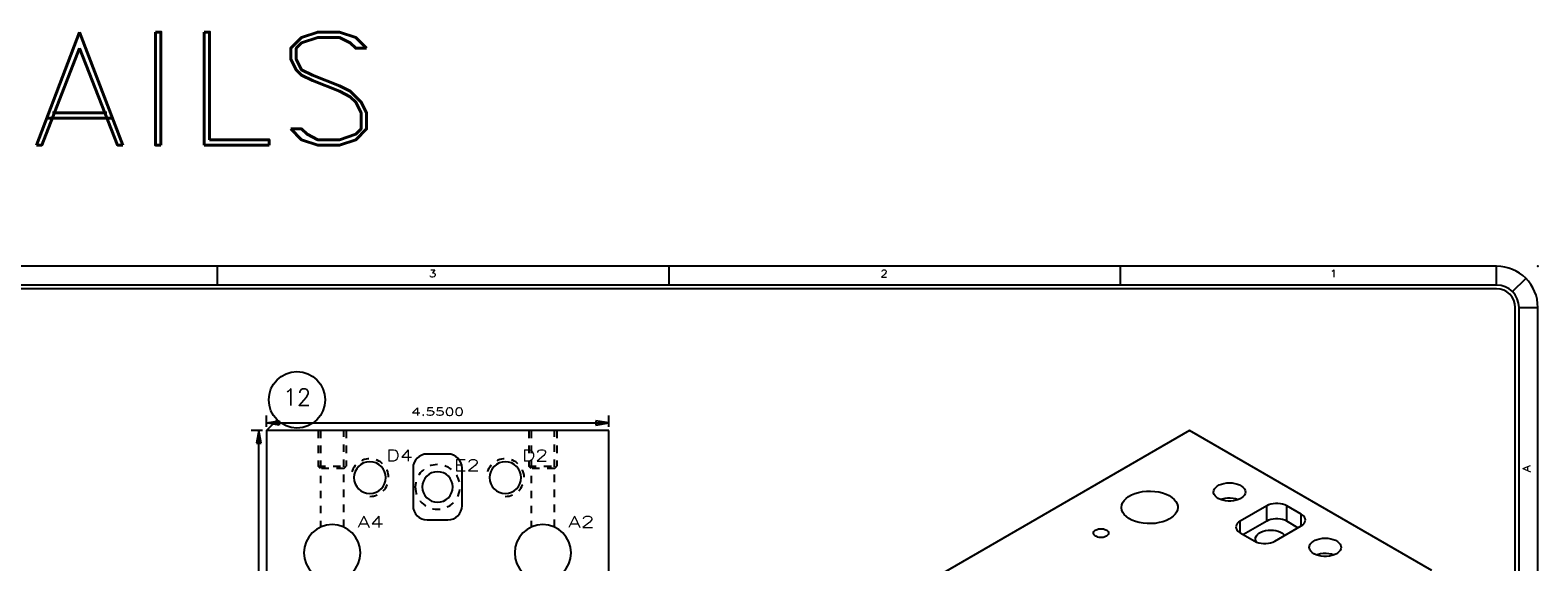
# Model space of a CAD drawing. Header units: inches. Extents: x 3 to 351, y 4 to 271.
# Tile 409 of 530: x 227 to 247, y 136 to 143. Entities that reach past the tile are written whole.
import ezdxf
from ezdxf.enums import TextEntityAlignment as Align

# ---------------------------------------------------------------- set-up
doc = ezdxf.new("R2010")
doc.units = ezdxf.units.IN
doc.header["$LTSCALE"] = 0.5
doc.header["$MEASUREMENT"] = 0
doc.linetypes.add('HIDDEN', pattern=[0.225, 0.15, -0.075])
for name, color, linetype in [('MFB', 7, 'Continuous'), ('PLOTVIEW1', 7, 'Continuous'), ('STR_1', 7, 'Continuous')]:
    doc.layers.add(name, color=color, linetype=linetype)
doc.styles.add('VERO0-Simplex', font='simplex_.ttf')
doc.styles.add('VERO5-RomanD', font='romand__.ttf')

# ---------------------------------------------------------------- blocks, each defined once
blk = doc.blocks.new('ArrowheadClosed')
at = {"color": 0}
for p, q in [((0, 0), (-1, 0.18)), ((-1, 0.18), (-1, -0.18)), ((-1, -0.18), (0, 0))]:
    blk.add_line(p, q, dxfattribs=at)

msp = doc.modelspace()

# ---------------------------------------------------------------- linework, layer by layer
at = {"layer": 'MFB', "color": 56, "linetype": 'Continuous'}
msp.add_line((230.406, 137.565), (230.548, 137.707), dxfattribs=at)
msp.add_circle((230.813, 137.972), 0.375, dxfattribs=at)
at = {"layer": 'PLOTVIEW1', "color": 97, "linetype": 'Continuous'}
for p, q in [((246.752, 139.748), (200.752, 139.748)), ((229.752, 139.748), (229.752, 139.498)), ((235.752, 139.748), (235.752, 139.498)), ((241.752, 139.748), (241.752, 139.498)), ((246.752, 139.498), (246.752, 139.748)), ((246.752, 139.498), (200.752, 139.498)), ((246.752, 139.448), (200.752, 139.448)), ((246.964, 139.41), (247.141, 139.586)), ((247.002, 105.198), (247.002, 139.198)), ((247.052, 105.198), (247.052, 139.198)), ((247.052, 139.198), (247.302, 139.198)), ((247.302, 105.198), (247.302, 139.198))]:
    msp.add_line(p, q, dxfattribs=at)
for radius in [0.55, 0.3, 0.25]:
    msp.add_arc((246.752, 139.198), radius, 0, 90, dxfattribs=at)
at = {"layer": 'PLOTVIEW1', "color": 56, "linetype": 'Continuous'}
msp.add_point((247.302, 139.748), dxfattribs=at)
at = {"layer": 'STR_1', "color": 56, "linetype": 'Continuous'}
for p, q in [((230.406, 137.615), (230.406, 137.765)), ((230.406, 137.665), (234.956, 137.665)), ((234.956, 137.615), (234.956, 137.765)), ((230.356, 137.565), (230.206, 137.565)), ((230.306, 128.065), (230.306, 137.565))]:
    msp.add_line(p, q, dxfattribs=at)
at = {"layer": 'STR_1', "color": 190, "linetype": 'Continuous'}
for p, q in [((230.406, 137.565), (230.406, 128.065)), ((234.956, 137.565), (230.406, 137.565)), ((234.956, 128.065), (234.956, 137.565)), ((242.673, 137.565), (235.956, 133.686)), ((245.891, 135.707), (242.673, 137.565)), ((232.818, 137.252), (232.543, 137.252)), ((232.356, 137.065), (232.356, 136.565)), ((233.006, 136.565), (233.006, 137.065)), ((243.042, 136.827), (243.068, 136.842)), ((243.068, 136.842), (243.098, 136.854)), ((243.098, 136.854), (243.131, 136.863)), ((243.131, 136.863), (243.167, 136.868)), ((243.167, 136.868), (243.204, 136.87)), ((243.204, 136.87), (243.24, 136.868)), ((243.24, 136.868), (243.276, 136.863)), ((243.276, 136.863), (243.309, 136.854)), ((243.309, 136.854), (243.339, 136.842)), ((243.339, 136.842), (243.365, 136.827)), ((241.784, 136.606), (241.803, 136.636)), ((241.803, 136.636), (241.83, 136.664)), ((241.83, 136.664), (241.864, 136.689)), ((241.864, 136.689), (241.903, 136.711)), ((241.903, 136.711), (241.948, 136.729)), ((241.948, 136.729), (241.996, 136.743)), ((241.996, 136.743), (242.048, 136.754)), ((242.048, 136.754), (242.102, 136.759)), ((242.102, 136.759), (242.156, 136.76)), ((242.156, 136.76), (242.211, 136.757)), ((242.211, 136.757), (242.264, 136.749)), ((242.264, 136.749), (242.314, 136.737)), ((242.314, 136.737), (242.361, 136.72)), ((242.361, 136.72), (242.403, 136.7)), ((242.403, 136.7), (242.44, 136.677)), ((242.44, 136.677), (242.47, 136.65)), ((242.47, 136.65), (242.493, 136.622)), ((242.993, 136.748), (242.996, 136.769)), ((242.993, 136.738), (242.993, 136.748)), ((243, 136.717), (242.993, 136.738)), ((242.996, 136.769), (243.005, 136.79)), ((243.012, 136.697), (243, 136.717)), ((243.005, 136.79), (243.021, 136.809)), ((243.031, 136.678), (243.012, 136.697)), ((243.021, 136.809), (243.042, 136.827)), ((243.054, 136.662), (243.031, 136.678)), ((243.083, 136.648), (243.054, 136.662)), ((243.114, 136.638), (243.083, 136.648)), ((243.149, 136.631), (243.114, 136.638)), ((243.293, 136.638), (243.258, 136.631)), ((243.325, 136.648), (243.293, 136.638)), ((243.353, 136.662), (243.325, 136.648)), ((243.365, 136.67), (243.353, 136.662)), ((243.365, 136.827), (243.386, 136.809)), ((243.386, 136.687), (243.365, 136.67)), ((243.386, 136.809), (243.402, 136.79)), ((243.402, 136.707), (243.386, 136.687)), ((243.402, 136.79), (243.411, 136.769)), ((243.411, 136.727), (243.402, 136.707)), ((243.411, 136.769), (243.415, 136.748)), ((243.415, 136.748), (243.411, 136.727)), ((241.768, 136.544), (241.772, 136.576)), ((241.768, 136.54), (241.768, 136.544)), ((241.773, 136.509), (241.768, 136.54)), ((241.772, 136.576), (241.784, 136.606)), ((241.786, 136.478), (241.773, 136.509)), ((241.806, 136.449), (241.786, 136.478)), ((241.834, 136.421), (241.806, 136.449)), ((242.482, 136.452), (242.456, 136.425)), ((242.502, 136.482), (242.482, 136.452)), ((242.493, 136.622), (242.509, 136.591)), ((242.514, 136.513), (242.502, 136.482)), ((242.509, 136.591), (242.517, 136.56)), ((242.518, 136.544), (242.514, 136.513)), ((242.517, 136.56), (242.518, 136.544)), ((243.185, 136.627), (243.149, 136.631)), ((243.222, 136.627), (243.185, 136.627)), ((243.258, 136.631), (243.222, 136.627)), ((243.699, 136.565), (243.345, 136.36)), ((243.724, 136.577), (243.699, 136.565)), ((243.752, 136.586), (243.724, 136.577)), ((243.783, 136.593), (243.752, 136.586)), ((243.815, 136.596), (243.783, 136.593)), ((243.847, 136.596), (243.815, 136.596)), ((243.88, 136.593), (243.847, 136.596)), ((243.91, 136.586), (243.88, 136.593)), ((243.939, 136.577), (243.91, 136.586)), ((243.964, 136.565), (243.939, 136.577)), ((244.158, 136.452), (243.964, 136.565)), ((244.169, 136.445), (244.158, 136.452)), ((244.188, 136.43), (244.169, 136.445)), ((232.543, 136.377), (232.818, 136.377)), ((241.411, 136.231), (241.421, 136.24)), ((241.421, 136.24), (241.433, 136.247)), ((241.433, 136.247), (241.447, 136.252)), ((241.447, 136.252), (241.463, 136.257)), ((241.463, 136.257), (241.48, 136.259)), ((241.48, 136.259), (241.498, 136.26)), ((241.498, 136.26), (241.515, 136.259)), ((241.515, 136.259), (241.532, 136.257)), ((241.532, 136.257), (241.548, 136.252)), ((241.548, 136.252), (241.562, 136.247)), ((241.562, 136.247), (241.575, 136.24)), ((241.575, 136.24), (241.585, 136.231)), ((241.868, 136.397), (241.834, 136.421)), ((241.908, 136.375), (241.868, 136.397)), ((241.954, 136.357), (241.908, 136.375)), ((242.003, 136.343), (241.954, 136.357)), ((242.055, 136.334), (242.003, 136.343)), ((242.109, 136.329), (242.055, 136.334)), ((242.164, 136.328), (242.109, 136.329)), ((242.218, 136.332), (242.164, 136.328)), ((242.27, 136.341), (242.218, 136.332)), ((242.32, 136.353), (242.27, 136.341)), ((242.367, 136.37), (242.32, 136.353)), ((242.408, 136.391), (242.367, 136.37)), ((242.422, 136.4), (242.408, 136.391)), ((242.456, 136.425), (242.422, 136.4)), ((243.291, 136.293), (243.29, 136.284)), ((243.29, 136.284), (243.293, 136.265)), ((243.296, 136.312), (243.291, 136.293)), ((243.293, 136.265), (243.301, 136.247)), ((243.308, 136.33), (243.296, 136.312)), ((243.301, 136.247), (243.315, 136.23)), ((243.324, 136.346), (243.308, 136.33)), ((243.345, 136.36), (243.324, 136.346)), ((243.699, 136.36), (243.389, 136.182)), ((243.65, 136.227), (243.682, 136.236)), ((243.682, 136.236), (243.716, 136.241)), ((243.724, 136.373), (243.699, 136.36)), ((243.716, 136.241), (243.752, 136.243)), ((243.752, 136.382), (243.724, 136.373)), ((243.783, 136.388), (243.752, 136.382)), ((243.752, 136.243), (243.787, 136.241)), ((243.815, 136.392), (243.783, 136.388)), ((243.787, 136.241), (243.821, 136.236)), ((243.805, 136.095), (244.158, 136.299)), ((243.847, 136.392), (243.815, 136.392)), ((243.821, 136.236), (243.853, 136.227)), ((243.88, 136.388), (243.847, 136.392)), ((243.91, 136.382), (243.88, 136.388)), ((243.939, 136.373), (243.91, 136.382)), ((243.964, 136.36), (243.939, 136.373)), ((244.114, 136.274), (243.964, 136.36)), ((244.158, 136.299), (244.179, 136.314)), ((244.179, 136.314), (244.196, 136.33)), ((244.202, 136.413), (244.188, 136.43)), ((244.196, 136.33), (244.207, 136.348)), ((244.21, 136.395), (244.202, 136.413)), ((244.207, 136.348), (244.212, 136.366)), ((244.213, 136.376), (244.21, 136.395)), ((244.212, 136.366), (244.213, 136.376)), ((241.397, 136.202), (241.399, 136.212)), ((241.398, 136.197), (241.397, 136.202)), ((241.401, 136.187), (241.398, 136.197)), ((241.399, 136.212), (241.403, 136.222)), ((241.407, 136.178), (241.401, 136.187)), ((241.403, 136.222), (241.411, 136.231)), ((241.415, 136.169), (241.407, 136.178)), ((241.427, 136.161), (241.415, 136.169)), ((241.44, 136.155), (241.427, 136.161)), ((241.455, 136.15), (241.44, 136.155)), ((241.472, 136.146), (241.455, 136.15)), ((241.489, 136.144), (241.472, 136.146)), ((241.506, 136.144), (241.489, 136.144)), ((241.524, 136.146), (241.506, 136.144)), ((241.54, 136.15), (241.524, 136.146)), ((241.555, 136.155), (241.54, 136.15)), ((241.569, 136.161), (241.555, 136.155)), ((241.575, 136.165), (241.569, 136.161)), ((241.585, 136.173), (241.575, 136.165)), ((241.585, 136.231), (241.592, 136.222)), ((241.592, 136.182), (241.585, 136.173)), ((241.592, 136.222), (241.597, 136.212)), ((241.597, 136.192), (241.592, 136.182)), ((241.597, 136.212), (241.598, 136.202)), ((241.598, 136.202), (241.597, 136.192)), ((243.315, 136.23), (243.334, 136.214)), ((243.334, 136.214), (243.345, 136.207)), ((243.345, 136.207), (243.539, 136.095)), ((243.539, 136.095), (243.564, 136.083)), ((243.548, 136.126), (243.552, 136.146)), ((243.548, 136.124), (243.548, 136.126)), ((243.552, 136.104), (243.548, 136.124)), ((243.552, 136.146), (243.561, 136.166)), ((243.562, 136.084), (243.552, 136.104)), ((243.561, 136.166), (243.576, 136.184)), ((243.564, 136.083), (243.593, 136.073)), ((243.576, 136.184), (243.596, 136.201)), ((243.593, 136.073), (243.624, 136.067)), ((243.596, 136.201), (243.621, 136.216)), ((243.621, 136.216), (243.65, 136.227)), ((243.624, 136.067), (243.656, 136.064)), ((243.656, 136.064), (243.688, 136.064)), ((243.688, 136.064), (243.721, 136.067)), ((243.721, 136.067), (243.751, 136.073)), ((243.751, 136.073), (243.78, 136.083)), ((243.78, 136.083), (243.805, 136.095)), ((243.853, 136.227), (243.882, 136.216)), ((243.882, 136.216), (243.907, 136.201)), ((243.907, 136.201), (243.927, 136.184)), ((243.927, 136.184), (243.938, 136.172)), ((244.265, 136.013), (244.269, 136.035)), ((244.269, 136.035), (244.278, 136.055)), ((244.278, 136.055), (244.294, 136.074)), ((244.294, 136.074), (244.315, 136.092)), ((244.315, 136.092), (244.341, 136.107)), ((244.341, 136.107), (244.371, 136.119)), ((244.371, 136.119), (244.404, 136.128)), ((244.404, 136.128), (244.44, 136.133)), ((244.44, 136.133), (244.476, 136.135)), ((244.476, 136.135), (244.513, 136.133)), ((244.513, 136.133), (244.549, 136.128)), ((244.549, 136.128), (244.582, 136.119)), ((244.582, 136.119), (244.612, 136.107)), ((244.612, 136.107), (244.638, 136.092)), ((244.638, 136.092), (244.659, 136.074)), ((244.659, 136.074), (244.675, 136.055)), ((244.675, 136.055), (244.684, 136.035)), ((244.684, 136.035), (244.687, 136.013)), ((244.266, 136.003), (244.265, 136.013)), ((244.273, 135.982), (244.266, 136.003)), ((244.285, 135.962), (244.273, 135.982)), ((244.304, 135.944), (244.285, 135.962)), ((244.327, 135.927), (244.304, 135.944)), ((244.355, 135.914), (244.327, 135.927)), ((244.387, 135.903), (244.355, 135.914)), ((244.422, 135.896), (244.387, 135.903)), ((244.458, 135.892), (244.422, 135.896)), ((244.495, 135.892), (244.458, 135.892)), ((244.531, 135.896), (244.495, 135.892)), ((244.566, 135.903), (244.531, 135.896)), ((244.597, 135.914), (244.566, 135.903)), ((244.626, 135.927), (244.597, 135.914)), ((244.638, 135.935), (244.626, 135.927)), ((244.659, 135.953), (244.638, 135.935)), ((244.675, 135.972), (244.659, 135.953)), ((244.684, 135.992), (244.675, 135.972)), ((244.687, 136.013), (244.684, 135.992))]:
    msp.add_line(p, q, dxfattribs=at)
at = {"layer": 'STR_1', "color": 254, "linetype": 'HIDDEN'}
for p, q in [((231.093, 137.565), (231.093, 137.093)), ((231.124, 137.565), (231.124, 136.281)), ((231.437, 136.281), (231.437, 137.565)), ((231.468, 137.565), (231.468, 137.093)), ((233.893, 137.565), (233.893, 137.093)), ((233.924, 137.565), (233.924, 136.281)), ((234.237, 136.281), (234.237, 137.565)), ((234.268, 137.565), (234.268, 137.093)), ((231.093, 137.093), (231.468, 137.093)), ((231.124, 137.062), (231.093, 137.093)), ((231.437, 137.062), (231.124, 137.062)), ((231.437, 137.062), (231.468, 137.093)), ((233.893, 137.093), (234.268, 137.093)), ((233.924, 137.062), (233.893, 137.093)), ((234.237, 137.062), (233.924, 137.062)), ((234.237, 137.062), (234.268, 137.093))]:
    msp.add_line(p, q, dxfattribs=at)
at = {"layer": 'STR_1', "color": 96, "linetype": 'Continuous'}
for p, q in [((243.108, 136.653), (243.088, 136.646)), ((243.142, 136.661), (243.108, 136.653)), ((243.178, 136.665), (243.142, 136.661)), ((243.215, 136.666), (243.178, 136.665)), ((243.251, 136.663), (243.215, 136.666)), ((243.286, 136.656), (243.251, 136.663)), ((243.319, 136.646), (243.286, 136.656)), ((243.699, 136.36), (243.699, 136.565)), ((243.964, 136.36), (243.964, 136.565)), ((244.158, 136.299), (244.158, 136.452)), ((243.345, 136.207), (243.345, 136.36)), ((244.381, 135.918), (244.361, 135.911)), ((244.415, 135.926), (244.381, 135.918)), ((244.451, 135.93), (244.415, 135.926)), ((244.488, 135.931), (244.451, 135.93)), ((244.524, 135.928), (244.488, 135.931)), ((244.559, 135.921), (244.524, 135.928)), ((244.591, 135.911), (244.559, 135.921))]:
    msp.add_line(p, q, dxfattribs=at)
at = {"layer": 'STR_1', "color": 190, "linetype": 'Continuous', "extrusion": (0, 0, -1)}
for centre, radius in [((-231.781, 136.94), 0.211), ((-233.581, 136.94), 0.211), ((-232.681, 136.815), 0.203), ((-231.281, 135.94), 0.375), ((-234.081, 135.94), 0.375)]:
    msp.add_circle(centre, radius, dxfattribs=at)
at = {"layer": 'STR_1', "color": 254, "linetype": 'HIDDEN', "extrusion": (0, 0, -1)}
msp.add_circle((-232.681, 136.815), 0.297, dxfattribs=at)
at = {"layer": 'STR_1', "color": 190, "linetype": 'Continuous'}
for centre, start, end in [((232.543, 137.065), 90, 180), ((232.818, 137.065), 0, 90), ((232.543, 136.565), 180, 270), ((232.818, 136.565), 270, 0)]:
    msp.add_arc(centre, 0.188, start, end, dxfattribs=at)
at = {"layer": 'STR_1', "color": 254, "linetype": 'HIDDEN'}
for centre in [(231.781, 136.94), (233.581, 136.94)]:
    msp.add_arc(centre, 0.25, 270, 180, dxfattribs=at)

# ---------------------------------------------------------------- block references
at = {"layer": 'STR_1', "color": 56, "linetype": 'Continuous', "extrusion": (0, 0, -1), "xscale": 0.170138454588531, "yscale": 0.170138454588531, "zscale": 0.170138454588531}
msp.add_blockref('ArrowheadClosed', (-230.406, 137.665), dxfattribs=at)
at = {"layer": 'STR_1', "color": 56, "linetype": 'Continuous', "xscale": 0.170138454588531, "yscale": 0.170138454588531, "zscale": 0.170138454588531}
msp.add_blockref('ArrowheadClosed', (234.956, 137.665), dxfattribs=at)
at = {"layer": 'STR_1', "color": 56, "linetype": 'Continuous', "xscale": 0.170138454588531, "yscale": 0.170138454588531, "zscale": 0.170138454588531, "rotation": 90}
msp.add_blockref('ArrowheadClosed', (230.306, 137.565), dxfattribs=at)

# ---------------------------------------------------------------- texts
at = {"layer": 'MFB', "color": 7, "linetype": 'Continuous', "style": 'VERO0-Simplex'}
for s, height, width, p, p2 in [('12', 0.22, 1.000397, (230.627, 137.899), (230.998, 137.899)), ('D4', 0.15, 1.214546, (232.001, 137.16), (232.351, 137.16)), ('D2', 0.15, 1.214546, (233.801, 137.16), (234.151, 137.16)), ('E2', 0.15, 1.276999, (232.895, 137.029), (233.245, 137.029)), ('A4', 0.15, 1.185358, (231.617, 136.276), (231.967, 136.276)), ('A2', 0.15, 1.185358, (234.417, 136.276), (234.767, 136.276))]:
    msp.add_text(s, height=height, dxfattribs=dict(at, width=width)).set_placement(p, p2, align=Align.FIT)
at = {"layer": 'PLOTVIEW1', "color": 56, "linetype": 'Continuous', "style": 'VERO5-RomanD', "width": 1.000527}
for s, p, p2 in [('3', (232.568, 139.6), (232.662, 139.6)), ('2', (238.568, 139.6), (238.662, 139.6)), ('1', (244.539, 139.6), (244.633, 139.6))]:
    msp.add_text(s, height=0.1, dxfattribs=at).set_placement(p, p2, align=Align.FIT)
msp.add_text('A', height=0.1, rotation=90, dxfattribs=at).set_placement((247.202, 137.013), (247.202, 137.107), align=Align.FIT)
at = {"layer": 'STR_1', "color": 7, "linetype": 'Continuous', "style": 'VERO5-RomanD', "width": 1.001361}
msp.add_text('STRIPPER DETAILS', height=1.5, dxfattribs=at).set_placement((211.525, 141.357), (231.953, 141.357), align=Align.FIT)
at = {"layer": 'STR_1', "color": 230, "linetype": 'Continuous', "style": 'VERO0-Simplex', "width": 1.358929}
msp.add_text('4.5500', height=0.1, dxfattribs=at).set_placement((232.331, 137.765), (233.031, 137.765), align=Align.FIT)

doc.saveas('drawing.dxf')
